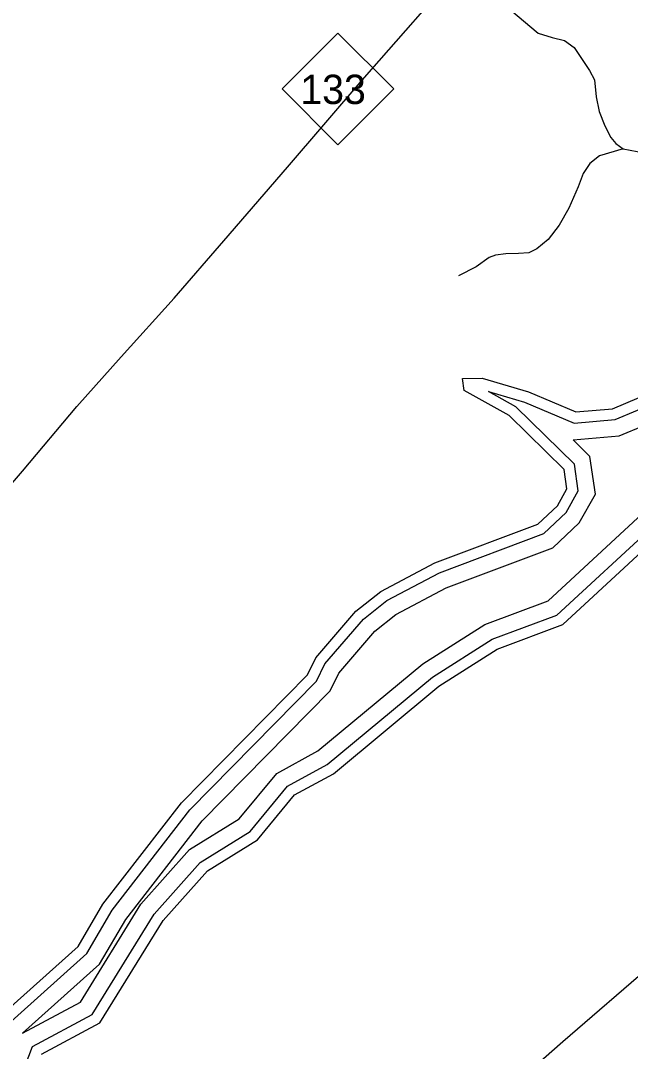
# Model space of a CAD drawing. Extents: x 2104537 to 2336408, y 34176 to 229611.
# Drawn here: x 2296809 to 2300445, y 99069 to 105215 of the extents above; entities that cross this region are included whole.
import ezdxf

# ---------------------------------------------------------------- set-up
doc = ezdxf.new("R2010")
doc.units = 0
for name, color, linetype in [('Exist Hydrographic Buffer Line', 7, 'Continuous'), ('Exist Hydrographic Lake Shore', 7, 'Continuous'), ('Exist Road Non-System Type 51', 7, 'Continuous'), ('Exist Road Primary NC Attributed', 7, 'Continuous'), ('Exist Road Primary NC Shield CELL', 7, 'Continuous'), ('Exist Road Primary NC Shield Number Label', 7, 'Continuous')]:
    doc.layers.add(name, color=color, linetype=linetype)

msp = doc.modelspace()

# ---------------------------------------------------------------- linework, layer by layer
at = {"layer": 'Exist Hydrographic Buffer Line'}
for points in [[(2296633.1, 99142.6), (2297203.4, 99652.5), (2297354.3, 99910.7), (2297818.4, 100508.6), (2298574.2, 101276.5), (2298624.1, 101379.2), (2298853.6, 101645.5), (2298992.9, 101756.4), (2299306.8, 101922.5), (2299929.3, 102156.6), (2300062, 102281.7), (2300134.9, 102410.4), (2300111.7, 102569.7), (2299761.5, 102912.6), (2299600.2, 103002.6), (2299814.8, 102939.8), (2300110.3, 102814.6), (2300353.7, 102835.7), (2300620.2, 102947)], [(2296820.1, 99177.8), (2297280.5, 99589.5), (2297436, 99855.5), (2297892.6, 100443.7), (2298655.6, 101218.9), (2298707, 101324.6), (2298922.2, 101574.3), (2299047, 101673.7), (2299347.3, 101832.6), (2299982.5, 102071.4), (2300140.3, 102220.3), (2300237.2, 102391.3), (2300204.3, 102616.8), (2300103.7, 102715.3), (2300377.5, 102738.9), (2300683.6, 102866.8)], [(2296820.1, 99177.8), (2297165.6, 99363.1), (2297526.8, 99947.2), (2297816.3, 100272.4), (2298111.7, 100455.3), (2298336.7, 100726.8), (2298582.2, 100861), (2299207.1, 101380.2), (2299577.5, 101614.6), (2299954.3, 101755.8), (2300515.7, 102274.4)], [(2296821.3, 98941.5), (2296881.2, 99098.8), (2297235.4, 99288.9), (2297606, 99888.2), (2297880.3, 100196.2), (2298177.2, 100380.1), (2298400.5, 100649.5), (2298637.8, 100779.2), (2299265.1, 101300.4), (2299621.5, 101526), (2300006.9, 101670.4), (2300592.6, 102211.4)]]:
    msp.add_lwpolyline(points, dxfattribs=at)
at = {"layer": 'Exist Hydrographic Lake Shore'}
for points in [[(2296598.9, 99200), (2297151.9, 99694.5), (2297299.8, 99947.5), (2297768.9, 100551.9), (2298519.8, 101314.8), (2298568.9, 101415.6), (2298807.9, 101693), (2298956.8, 101811.5), (2299279.8, 101982.4), (2299893.9, 102213.3), (2300009.8, 102322.7), (2300066.8, 102423.2), (2300049.9, 102538.4), (2299721.9, 102859.5), (2299453.9, 103009), (2299444.8, 103081.4), (2299560.9, 103082.4), (2299836.9, 103001.7), (2300120.9, 102881.4), (2300337.8, 102900.2), (2300578, 103000.5)], [(2296933.8, 99052.6), (2297281.9, 99239.4), (2297658.8, 99848.8), (2297922.9, 100145.5), (2298220.9, 100330), (2298443, 100597.9), (2298674.9, 100724.7), (2299303.8, 101247.3), (2299650.9, 101466.9), (2300041.9, 101613.5), (2300643.8, 102169.4)]]:
    msp.add_lwpolyline(points, dxfattribs=at)
at = {"layer": 'Exist Road Non-System Type 51'}
for points in [[(2299279.8, 105382.5), (2299298.6, 105371), (2299346.1, 105349.7), (2299459.6, 105336.1), (2299571.7, 105333.3), (2299641.9, 105314.2), (2299732.3, 105277), (2299896, 105140.7), (2299978.2, 105113.5), (2300052.6, 105096.4), (2300109.2, 105053.3), (2300200.7, 104916.4), (2300231.1, 104862.3), (2300242.3, 104760.8), (2300259.3, 104672.9), (2300292.4, 104587.3), (2300329.1, 104517.4), (2300359.3, 104482), (2300402, 104450.4)], [(2300402, 104450.4), (2300262.1, 104408.8), (2300202.8, 104362), (2300163.3, 104303.7), (2300134.2, 104223.3), (2300077.7, 104096.8), (2300020.9, 103994.2), (2299956, 103909.5), (2299888.3, 103854.8), (2299840.6, 103830.1), (2299778.9, 103825.4), (2299702.8, 103824.5), (2299640.9, 103815.9), (2299602.9, 103801.5), (2299525.4, 103746.6), (2299420.1, 103693.5)], [(2300402, 104450.4), (2300485.9, 104433.3), (2300558.1, 104431.9), (2300630.4, 104405), (2300682.8, 104367.6), (2300738.9, 104352), (2300807.1, 104348.8), (2300869.1, 104333.5), (2300937.6, 104298.4), (2301024.6, 104233.1), (2301156, 104092.8), (2301212.4, 104071.3), (2301330.1, 104068.4), (2301410.2, 104057.4), (2301521, 104002.8)], [(2300691.2, 99691.4), (2300580.4, 99592.1), (2300043.3, 99126.2), (2299498.5, 98648), (2299447.3, 98579.4), (2299362.9, 98434.4), (2299255.5, 98221.3), (2299118.1, 97971.7), (2298810.5, 97374.1), (2298647.9, 97076.4), (2298540.4, 96873.2), (2298466.3, 96688.3)]]:
    msp.add_lwpolyline(points, dxfattribs=at)
at = {"layer": 'Exist Road Primary NC Attributed'}
msp.add_lwpolyline([(2296634.8, 102316.2), (2296821.3, 102529), (2297144.6, 102913.7), (2297409.8, 103211), (2297724.4, 103560.8), (2298021.6, 103901.8), (2298401, 104341.1), (2298846.7, 104859.9), (2299467.3, 105568.2)], dxfattribs=at)
at = {"layer": 'Exist Road Primary NC Shield CELL'}
msp.add_lwpolyline([(2298368.1, 104806.9), (2298701.1, 105139.9), (2299034.1, 104806.9), (2298701.1, 104473.9)], close=True, dxfattribs=at)

# ---------------------------------------------------------------- texts
at = {"layer": 'Exist Road Primary NC Shield Number Label'}
msp.add_text('133', height=175, dxfattribs=at).set_placement((2298477.3, 104717.2))

doc.saveas('drawing.dxf')
